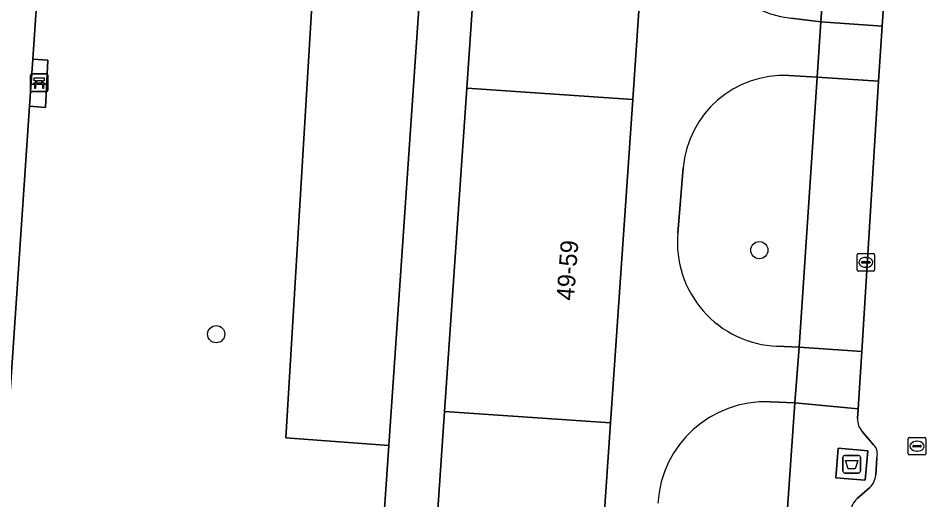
# Model space of a CAD drawing. Extents: x 161848 to 162726, y 385382 to 386521.
# Drawn here: x 162009.2 to 162060.8, y 385461.8 to 385489.2 of the extents above; entities that cross this region are included whole.
import ezdxf

# ---------------------------------------------------------------- set-up
doc = ezdxf.new("R2010")
doc.units = 0
for name, color, linetype in [('IMGEO_Afval_apart_plaats', 7, 'Continuous'), ('IMGEO_Bank', 7, 'Continuous'), ('IMGEO_Boom', 7, 'Continuous'), ('IMGEO_Groenvoorziening', 7, 'Continuous'), ('IMGEO_Kolk', 7, 'Continuous'), ('IMGEO_Pand', 7, 'Continuous'), ('IMGEO_Pand_nummerreeks', 7, 'Continuous'), ('IMGEO_Rijbaan_lokaal_open', 7, 'Continuous'), ('IMGEO_Rioolput', 7, 'Continuous'), ('IMGEO_Voetpad_gesloten', 7, 'Continuous'), ('IMGEO_Voetpad_open', 7, 'Continuous')]:
    doc.layers.add(name, color=color, linetype=linetype)

msp = doc.modelspace()

# ---------------------------------------------------------------- linework, layer by layer
at = {"layer": 'IMGEO_Afval_apart_plaats'}
for p, q in [((162056.199, 385464.359), (162056.989, 385464.359)), ((162056.989, 385464.359), (162056.199, 385464.359)), ((162056.099, 385463.459), (162056.099, 385464.259)), ((162056.099, 385464.259), (162056.099, 385463.459)), ((162057.089, 385464.259), (162057.089, 385463.459)), ((162057.089, 385463.459), (162057.089, 385464.259)), ((162056.989, 385463.359), (162056.199, 385463.359)), ((162056.199, 385463.359), (162056.989, 385463.359))]:
    msp.add_line(p, q, dxfattribs=at)
msp.add_lwpolyline([(162056.242, 385464.073), (162056.946, 385464.073), (162056.797, 385463.603), (162056.391, 385463.603), (162056.242, 385464.073)], dxfattribs=at)
for centre, start, end in [((162056.199, 385464.259), 90, 180), ((162056.199, 385464.259), 90, 180), ((162056.989, 385464.259), 0, 90), ((162056.989, 385464.259), 360, 90), ((162056.199, 385463.459), 180, 270), ((162056.199, 385463.459), 180, 270), ((162056.989, 385463.459), 270, 0), ((162056.989, 385463.459), 270, 0)]:
    msp.add_arc(centre, 0.1, start, end, dxfattribs=at)
at = {"layer": 'IMGEO_Bank'}
for p, q in [((162009.972, 385486.033), (162010.813, 385486.033)), ((162010.813, 385486.033), (162009.972, 385486.033)), ((162009.897, 385485.108), (162009.897, 385485.949)), ((162009.897, 385485.949), (162009.897, 385485.108)), ((162010.206, 385485.539), (162010.206, 385485.645)), ((162010.25, 385485.645), (162010.25, 385485.539)), ((162010.538, 385485.651), (162010.256, 385485.651)), ((162010.256, 385485.533), (162010.538, 385485.533)), ((162010.544, 385485.539), (162010.544, 385485.645)), ((162010.588, 385485.645), (162010.588, 385485.539)), ((162010.897, 385485.958), (162010.897, 385485.117)), ((162010.897, 385485.117), (162010.897, 385485.958)), ((162010.822, 385485.033), (162009.981, 385485.033)), ((162009.981, 385485.033), (162010.822, 385485.033)), ((162010.594, 385485.431), (162010.201, 385485.431))]:
    msp.add_line(p, q, dxfattribs=at)
for points in [[(162010.144, 385485.431), (162010.002, 385485.431), (162010.114, 385485.533), (162010.2, 385485.533)], [(162010.2, 385485.651), (162010.114, 385485.651), (162010.114, 385485.812), (162010.677, 385485.812), (162010.677, 385485.651), (162010.594, 385485.651)], [(162010.594, 385485.533), (162010.677, 385485.533), (162010.789, 385485.431), (162010.65, 385485.431)], [(162010.194, 385485.424), (162010.194, 385485.217), (162010.151, 385485.217), (162010.151, 385485.424)], [(162010.644, 385485.424), (162010.644, 385485.217), (162010.6, 385485.217), (162010.6, 385485.424)]]:
    msp.add_lwpolyline(points, dxfattribs=at)
for centre, radius, start, end in [((162009.975, 385485.955), 0.0779, 92.4484, 184.2845), ((162009.975, 385485.955), 0.0779, 92.4484, 184.2845), ((162010.819, 385485.955), 0.0779, 2.4484, 94.2845), ((162010.819, 385485.955), 0.0779, 2.4484, 94.2845), ((162010.199, 385485.644), 0.00671, 2.8957, 87.1043), ((162010.199, 385485.54), 0.00671, 272.8957, 357.1043), ((162010.256, 385485.644), 0.00671, 92.8957, 177.1043), ((162010.256, 385485.54), 0.00671, 182.8957, 267.1043), ((162010.538, 385485.644), 0.00671, 2.8957, 87.1043), ((162010.538, 385485.54), 0.00671, 272.8957, 357.1043), ((162010.595, 385485.644), 0.00671, 92.8957, 177.1043), ((162010.595, 385485.54), 0.00671, 182.8957, 267.1043), ((162009.975, 385485.111), 0.0779, 182.4484, 274.2845), ((162009.975, 385485.111), 0.0779, 182.4484, 274.2845), ((162010.144, 385485.424), 0.00671, 2.8957, 87.1043), ((162010.201, 385485.424), 0.00671, 92.8957, 177.1043), ((162010.593, 385485.424), 0.00671, 2.8957, 87.1043), ((162010.65, 385485.424), 0.00671, 92.8957, 177.1043), ((162010.819, 385485.111), 0.0779, 272.4484, 4.2845), ((162010.819, 385485.111), 0.0779, 272.4484, 4.2845)]:
    msp.add_arc(centre, radius, start, end, dxfattribs=at)
at = {"layer": 'IMGEO_Boom'}
for centre in [(162051.343, 385476.022), (162020.466, 385471.246)]:
    msp.add_circle(centre, 0.489, dxfattribs=at)
at = {"layer": 'IMGEO_Groenvoorziening'}
for points in [[(162030.286, 385464.925), (162024.414, 385465.355), (162026.511, 385500), (162027.29, 385511.911), (162033.22, 385511.065), (162032.92, 385505.364), (162033.063, 385505.43), (162045.927, 385504.602), (162040.416, 385514.855), (162039.361, 385516.687), (162017.833, 385518.201), (162015.015, 385518.403)], [(162012.004, 385515.889), (162010.031, 385486.872), (162010.886, 385486.823), (162010.76, 385484.131), (162009.85, 385484.211), (162007.414, 385448.376), (162005.771, 385422.427), (162005.023, 385411.442), (162005.334, 385404.615), (162006.907, 385403.783)], [(162053.133, 385489.205), (162054.849, 385488.996), (162055.62, 385500), (162055.981, 385505.157), (162048.584, 385504.131), (162048.252, 385500), (162047.899, 385495.599)], [(162052.347, 385470.562), (162053.602, 385470.508), (162054.634, 385485.858), (162053.027, 385485.943)], [(162047.019, 385480.709), (162046.702, 385476.98)], [(162050.995, 385453.169), (162052.374, 385453.052), (162052.401, 385453.469), (162053.357, 385467.34)], [(162053.357, 385467.34), (162051.96, 385467.402)], [(162017.276, 385394.06), (162025.39, 385393.505), (162030.286, 385464.925)]]:
    msp.add_lwpolyline(points, dxfattribs=at)
msp.add_lwpolyline([(162033.063, 385505.43), (162032.92, 385505.364), (162033.22, 385511.065), (162027.29, 385511.911), (162026.511, 385500), (162024.414, 385465.355), (162030.286, 385464.925), (162032.691, 385500)], close=True, dxfattribs=at)
for centre, radius, start, end in [((162053.854, 385495.135), 5.973, 175.5405, 263.0656), ((162052.725, 385480.225), 5.726, 86.9753, 175.1477), ((162052.602, 385476.478), 5.921, 175.1363, 267.5307), ((162051.693, 385461.277), 6.131, 87.5008, 176.5796)]:
    msp.add_arc(centre, radius, start, end, dxfattribs=at)
at = {"layer": 'IMGEO_Kolk'}
for p, q in [((162056.898, 385474.901), (162056.898, 385475.753)), ((162056.973, 385475.827), (162057.825, 385475.827)), ((162057.899, 385475.753), (162057.899, 385474.901)), ((162057.157, 385475.321), (162057.157, 385475.333)), ((162057.595, 385475.284), (162057.197, 385475.284)), ((162057.2, 385475.37), (162057.598, 385475.37)), ((162057.386, 385475.607), (162057.411, 385475.607)), ((162057.641, 385475.333), (162057.641, 385475.321)), ((162057.825, 385474.827), (162056.973, 385474.827)), ((162057.409, 385475.047), (162057.384, 385475.047))]:
    msp.add_line(p, q, dxfattribs=at)
for points in [[(162056.898, 385474.901), (162056.898, 385475.753)], [(162056.973, 385475.827), (162057.825, 385475.827)], [(162057.899, 385475.753), (162057.899, 385474.901)], [(162057.825, 385474.827), (162056.973, 385474.827)]]:
    msp.add_lwpolyline(points, dxfattribs=at)
for centre, radius, start, end in [((162056.975, 385475.751), 0.0765, 91.552, 178.448), ((162056.975, 385475.751), 0.0765, 91.552, 178.448), ((162057.823, 385475.751), 0.0765, 1.552, 88.448), ((162057.823, 385475.751), 0.0765, 1.552, 88.448), ((162057.197, 385475.33), 0.0403, 85.8775, 175.7526), ((162057.194, 385475.32), 0.0366, 178.938, 274.7102), ((162057.598, 385475.327), 0.043, 264.8664, 352.4533), ((162057.602, 385475.332), 0.0386, 1.7309, 96.639), ((162056.975, 385474.903), 0.0765, 181.552, 268.448), ((162056.975, 385474.903), 0.0765, 181.552, 268.448), ((162057.823, 385474.903), 0.0765, 271.552, 358.448), ((162057.823, 385474.903), 0.0765, 271.552, 358.448)]:
    msp.add_arc(centre, radius, start, end, dxfattribs=at)
for centre, major_axis, ratio, start_param, end_param in [((162057.385, 385475.327), (-0.387, 0.002), 0.722429, 4.712389, 7.853982), ((162057.41, 385475.327), (-0.39, 0.002), 0.717154, 1.570796, 4.712389)]:
    msp.add_ellipse(centre, major_axis=major_axis, ratio=ratio, start_param=start_param, end_param=end_param, dxfattribs=at)
at = {"layer": 'IMGEO_Pand'}
for points in [[(162035.293, 385503.231), (162035.942, 385503.186), (162035.724, 385500), (162034.711, 385485.219), (162044.145, 385484.574), (162045.199, 385500), (162045.4, 385502.945), (162034.323, 385503.702), (162034.295, 385503.3)], [(162044.145, 385484.574), (162034.711, 385485.219), (162033.453, 385466.849), (162042.889, 385466.204)], [(162042.889, 385466.204), (162033.453, 385466.849), (162032.195, 385448.479), (162041.634, 385447.833)]]:
    msp.add_lwpolyline(points, close=True, dxfattribs=at)
at = {"layer": 'IMGEO_Rijbaan_lokaal_open'}
for points in [[(162059.923, 385511.056), (162059.087, 385500), (162058.33, 385488.741), (162058.122, 385485.633), (162057.169, 385470.27), (162056.967, 385467.015), (162056.932, 385466.45)], [(162057.191, 385465.724), (162057.843, 385464.968)], [(162058.026, 385464.218), (162057.976, 385463.238)], [(162057.634, 385462.533), (162056.911, 385461.904)]]:
    msp.add_lwpolyline(points, dxfattribs=at)
for centre, radius, start, end in [((162057.961, 385466.408), 1.03, 177.6666, 221.601), ((162057.27, 385464.431), 0.786, 344.28, 43.1445), ((162056.684, 385463.429), 1.306, 316.6647, 351.5787), ((162057.552, 385461.119), 1.013, 129.224, 176.0544)]:
    msp.add_arc(centre, radius, start, end, dxfattribs=at)
at = {"layer": 'IMGEO_Rioolput'}
for p, q in [((162059.884, 385465.384), (162060.736, 385465.384)), ((162059.809, 385464.458), (162059.809, 385465.31)), ((162060.068, 385464.878), (162060.068, 385464.89)), ((162060.506, 385464.841), (162060.108, 385464.841)), ((162060.111, 385464.927), (162060.509, 385464.927)), ((162060.297, 385465.164), (162060.322, 385465.164)), ((162060.552, 385464.89), (162060.552, 385464.878)), ((162060.81, 385465.31), (162060.81, 385464.458)), ((162060.736, 385464.384), (162059.884, 385464.384)), ((162060.32, 385464.604), (162060.295, 385464.604))]:
    msp.add_line(p, q, dxfattribs=at)
for points in [[(162059.884, 385465.384), (162060.736, 385465.384)], [(162059.809, 385464.458), (162059.809, 385465.31)], [(162060.81, 385465.31), (162060.81, 385464.458)], [(162060.736, 385464.384), (162059.884, 385464.384)]]:
    msp.add_lwpolyline(points, dxfattribs=at)
for centre, radius, start, end in [((162059.886, 385465.308), 0.0765, 91.552, 178.448), ((162059.886, 385465.308), 0.0765, 91.552, 178.448), ((162060.734, 385465.308), 0.0765, 1.552, 88.448), ((162060.734, 385465.308), 0.0765, 1.552, 88.448), ((162060.108, 385464.887), 0.0403, 85.8775, 175.7526), ((162060.105, 385464.877), 0.0366, 178.938, 274.7102), ((162060.509, 385464.884), 0.043, 264.8664, 352.4533), ((162060.513, 385464.889), 0.0386, 1.7309, 96.639), ((162059.886, 385464.46), 0.0765, 181.552, 268.448), ((162059.886, 385464.46), 0.0765, 181.552, 268.448), ((162060.734, 385464.46), 0.0765, 271.552, 358.448), ((162060.734, 385464.46), 0.0765, 271.552, 358.448)]:
    msp.add_arc(centre, radius, start, end, dxfattribs=at)
for centre, major_axis, ratio, start_param, end_param in [((162060.296, 385464.884), (-0.387, 0.002), 0.722429, 4.712389, 7.853982), ((162060.321, 385464.884), (-0.39, 0.002), 0.717154, 1.570796, 4.712389)]:
    msp.add_ellipse(centre, major_axis=major_axis, ratio=ratio, start_param=start_param, end_param=end_param, dxfattribs=at)
at = {"layer": 'IMGEO_Voetpad_gesloten'}
msp.add_lwpolyline([(162057.503, 385464.629), (162055.83, 385464.773), (162055.685, 385463.088), (162057.358, 385462.944)], close=True, dxfattribs=at)
at = {"layer": 'IMGEO_Voetpad_open'}
for points in [[(162047.899, 385495.599), (162048.252, 385500), (162048.584, 385504.131), (162048.608, 385504.43), (162047.183, 385504.522), (162040.412, 385516.614), (162039.361, 385516.687), (162040.416, 385514.855), (162045.927, 385504.602), (162033.063, 385505.43), (162032.691, 385500), (162030.286, 385464.925), (162025.39, 385393.505)], [(162006.907, 385403.783), (162005.334, 385404.615), (162005.023, 385411.442), (162005.771, 385422.427), (162007.414, 385448.376), (162009.85, 385484.211), (162010.031, 385486.872), (162012.004, 385515.889)], [(162056.598, 385513.06), (162055.981, 385505.157), (162055.62, 385500), (162054.849, 385488.996), (162058.33, 385488.741), (162059.087, 385500), (162059.923, 385511.056)], [(162032.195, 385448.479), (162033.453, 385466.849), (162034.711, 385485.219), (162035.724, 385500), (162035.942, 385503.186), (162035.293, 385503.231), (162034.295, 385503.3), (162034.323, 385503.702), (162045.4, 385502.945), (162045.199, 385500), (162044.145, 385484.574), (162042.889, 385466.204), (162041.634, 385447.833)], [(162053.027, 385485.943), (162054.634, 385485.858), (162054.849, 385488.996), (162053.133, 385489.205)], [(162046.702, 385476.98), (162047.019, 385480.709)], [(162051.96, 385467.402), (162053.357, 385467.34), (162053.602, 385470.508), (162052.347, 385470.562)], [(162053.357, 385467.34), (162052.401, 385453.469)], [(162056.967, 385467.015), (162053.357, 385467.34)], [(162056.932, 385466.45), (162056.967, 385467.015)], [(162057.843, 385464.968), (162057.191, 385465.724)], [(162057.976, 385463.238), (162058.026, 385464.218)], [(162056.911, 385461.904), (162057.634, 385462.533)]]:
    msp.add_lwpolyline(points, dxfattribs=at)
for points in [[(162054.634, 385485.858), (162058.122, 385485.633), (162058.33, 385488.741), (162054.849, 385488.996)], [(162009.85, 385484.211), (162010.76, 385484.131), (162010.886, 385486.823), (162010.031, 385486.872)], [(162057.169, 385470.27), (162058.122, 385485.633), (162054.634, 385485.858), (162053.602, 385470.508)], [(162053.357, 385467.34), (162056.967, 385467.015), (162057.169, 385470.27), (162053.602, 385470.508)], [(162055.685, 385463.088), (162055.83, 385464.773), (162057.503, 385464.629), (162057.358, 385462.944)]]:
    msp.add_lwpolyline(points, close=True, dxfattribs=at)
for centre, radius, start, end in [((162053.854, 385495.135), 5.973, 175.5405, 263.0656), ((162052.725, 385480.225), 5.726, 86.9753, 175.1477), ((162052.602, 385476.478), 5.921, 175.1363, 267.5307), ((162051.693, 385461.277), 6.131, 87.5008, 176.5796), ((162057.961, 385466.408), 1.03, 177.6666, 221.601), ((162057.27, 385464.431), 0.786, 344.28, 43.1445), ((162056.684, 385463.429), 1.306, 316.6647, 351.5787), ((162057.552, 385461.119), 1.013, 129.224, 176.0544)]:
    msp.add_arc(centre, radius, start, end, dxfattribs=at)

# ---------------------------------------------------------------- texts
at = {"layer": 'IMGEO_Pand_nummerreeks'}
msp.add_text('49-59', height=1, rotation=85.5588, dxfattribs=at).set_placement((162040.797, 385473.134))

doc.saveas('drawing.dxf')
